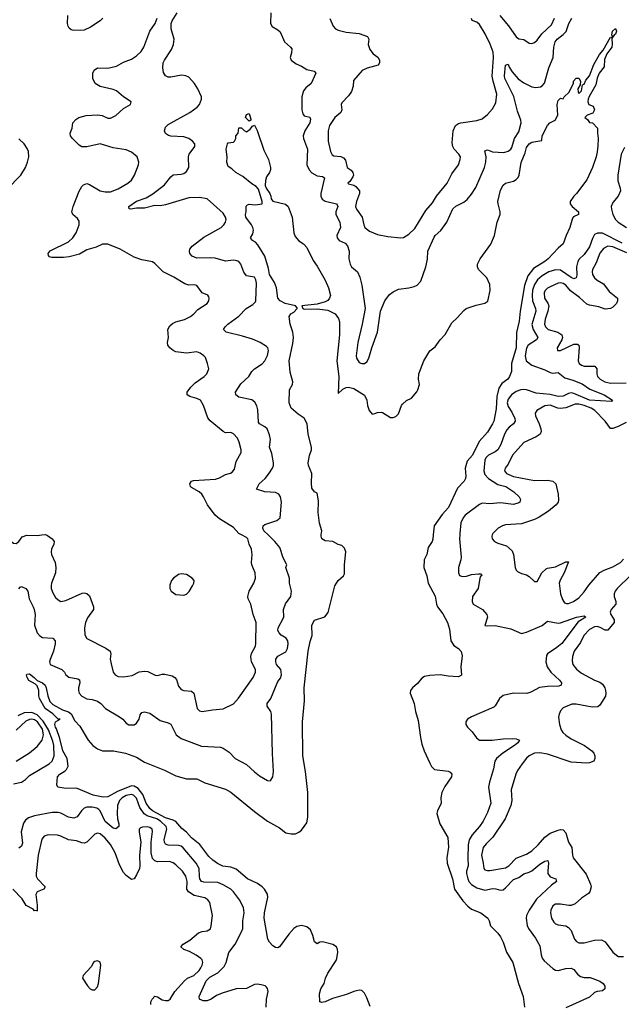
# Model space of a CAD drawing. Header units: inches. Extents: x 1552611 to 1694776, y 811966 to 917215.
# Tile 380 of 549: x 1674456 to 1679054, y 836411 to 843939. Entities that reach past the tile are written whole.
import ezdxf

# ---------------------------------------------------------------- set-up
doc = ezdxf.new("R2010")
doc.units = ezdxf.units.IN
doc.header["$MEASUREMENT"] = 0
doc.layers.add('B6873', color=7, linetype='Continuous')
doc.layers.add('B6874', color=7, linetype='Continuous')

msp = doc.modelspace()

# ---------------------------------------------------------------- linework, layer by layer
at = {"layer": 'B6873', "color": 5}
for points, elevation in [([(1674292.3, 840000), (1674331.7, 839991.7), (1674410, 839936.3), (1674430, 839934), (1674450, 839950.6), (1674475.9, 839984.1), (1674510, 839997.1), (1674590, 839995.4), (1674625.4, 840000)], 880), ([(1674450, 839588), (1674460.7, 839599.3), (1674470, 839605), (1674504.2, 839590), (1674517.4, 839570), (1674529.5, 839510), (1674560.2, 839450), (1674565.7, 839430), (1674574, 839390), (1674570.1, 839310), (1674590, 839251.8), (1674610, 839228), (1674630, 839216.5), (1674710, 839210.4), (1674726.7, 839190), (1674727.4, 839167.4), (1674715.2, 839110), (1674688.4, 839048.4), (1674685.2, 839030), (1674690.2, 839010.2), (1674778, 838970), (1674798, 838950), (1674808.2, 838930), (1674831.5, 838911.5), (1674899.3, 838899.3), (1674912.8, 838892.7), (1674916.5, 838870), (1674905.5, 838830), (1674905.5, 838810), (1674911.6, 838790), (1674930, 838766), (1674970, 838746.7), (1675010, 838740.9), (1675050, 838728.8), (1675076.4, 838710), (1675111.7, 838671.7), (1675218.4, 838610), (1675244.4, 838590), (1675270, 838559.3), (1675290, 838547), (1675330, 838548.8), (1675350, 838559.5), (1675368.3, 838590), (1675376.4, 838623.6), (1675390, 838643), (1675410, 838647.2), (1675450, 838636.9), (1675530, 838581.3), (1675590, 838563.6), (1675610, 838551.8), (1675652.4, 838472.4), (1675690, 838442.2), (1675845.3, 838385.3), (1675990, 838377.4), (1676010, 838370.3), (1676057.7, 838337.7), (1676103, 838290), (1676190, 838243.7), (1676250, 838187.4), (1676290, 838157.4), (1676350, 838123.1), (1676370, 838119.3), (1676375.5, 838124.5), (1676390.6, 838149.4), (1676395.2, 838190), (1676387.5, 838327.5), (1676381.7, 838630), (1676376.3, 838650), (1676346.3, 838690), (1676348, 838710), (1676376.4, 838750), (1676430, 838878.8), (1676450, 838904.7), (1676456.2, 838930), (1676452.6, 838970), (1676419.7, 839010), (1676412.4, 839030), (1676413.7, 839050), (1676430, 839072.4), (1676490, 839105.2), (1676503.7, 839130), (1676508.1, 839168.1), (1676505.6, 839190), (1676492.6, 839210), (1676453.9, 839233.9), (1676438.4, 839250), (1676429.8, 839270), (1676430.6, 839290), (1676470, 839359.5), (1676473.9, 839373.9), (1676472, 839430), (1676488.2, 839471.8), (1676528, 839530), (1676533, 839570), (1676518.7, 839630), (1676518, 839670), (1676489.6, 839750), (1676498, 839770), (1676496.4, 839776.4), (1676470, 839824), (1676443.1, 839903.1), (1676406.4, 839950), (1676354.4, 840000)], 860), ([(1677133.8, 836393.8), (1677110, 836460.9), (1677090, 836497.2), (1677070, 836516), (1677050, 836519.6), (1677010, 836509.7), (1676953.4, 836486.6), (1676845.9, 836454.1), (1676790, 836428.7), (1676765.8, 836425.8), (1676749, 836430), (1676747.6, 836490), (1676756.3, 836530), (1676782, 836570), (1676792.6, 836610), (1676811.1, 836650), (1676873.9, 836746.1), (1676879.3, 836760.7), (1676886.6, 836810), (1676886, 836830), (1676878.4, 836850), (1676850, 836867.8), (1676770.6, 836889.4), (1676750, 836886.6), (1676730, 836873.2), (1676710, 836889), (1676697.4, 836937.4), (1676679.1, 836979.1), (1676650, 837003), (1676610, 837013.3), (1676574.4, 837005.6), (1676550.3, 836989.8), (1676512.7, 836947.3), (1676440.7, 836850), (1676430, 836842.9), (1676410, 836844.5), (1676390, 836857), (1676364.7, 836884.8), (1676353.6, 836910), (1676325.1, 837070), (1676327.6, 837110), (1676352.7, 837230), (1676350, 837254), (1676327.1, 837290), (1676308.2, 837310), (1676274.5, 837334.5), (1676196.5, 837370), (1676110, 837443.2), (1676070, 837458.5), (1676007.8, 837467.8), (1675967.2, 837487.2), (1675932.4, 837512.4), (1675901.7, 837541.7), (1675831.9, 837631.9), (1675770, 837683.8), (1675730, 837728.1), (1675694.2, 837754.2), (1675648.7, 837808.7), (1675630, 837818.9), (1675570, 837836.6), (1675471.2, 837890), (1675450, 837908.2), (1675422.1, 837950), (1675396.3, 838016.3), (1675361.7, 838061.7), (1675330, 838079.5), (1675310, 838080.8), (1675202.4, 838037.7), (1675130, 837998), (1675093.9, 837993.9), (1675017.2, 838010), (1674890, 838063), (1674810, 838061.6), (1674748, 838070), (1674739, 838090), (1674746, 838150), (1674763.7, 838170), (1674804.9, 838195.1), (1674814.7, 838205.2), (1674827.5, 838232.5), (1674819.8, 838290), (1674785.5, 838350), (1674763.7, 838443.7), (1674738, 838518), (1674730, 838529.6), (1674726, 838550), (1674730, 838570.8), (1674766, 838590), (1674750, 838591.8), (1674710.5, 838630.5), (1674650, 838672.6), (1674608.7, 838748.7), (1674602.4, 838770), (1674602, 838810), (1674590, 838845.1), (1674578, 838858), (1674527.3, 838887.3), (1674512.6, 838910), (1674508.4, 838930), (1674510, 838936), (1674530, 838936.9), (1674567.4, 838910), (1674590, 838885.5), (1674630, 838868), (1674650, 838851.2), (1674659.5, 838830), (1674671, 838770), (1674686.6, 838726.6), (1674710, 838703.8), (1674783.6, 838663.6), (1674830, 838647.6), (1674850, 838631), (1674877.9, 838577.9), (1674916.6, 838536.6), (1674978.4, 838430), (1675014.9, 838390), (1675050, 838364.2), (1675090, 838349.2), (1675172, 838350), (1675264, 838330), (1675350, 838301.7), (1675410, 838263.2), (1675562.3, 838202.3), (1675650, 838157.4), (1675730, 838134.9), (1675810, 838135.5), (1675870, 838104.4), (1676030, 838056.9), (1676070, 838033.4), (1676250, 837884.2), (1676350, 837810.4), (1676440.5, 837760.5), (1676490, 837723.1), (1676530, 837713.4), (1676564.7, 837715.3), (1676590, 837726), (1676610, 837742), (1676650, 837799.3), (1676659.4, 837840.6), (1676658, 838030), (1676639.3, 838190), (1676619.7, 838310), (1676618.4, 838570), (1676632.5, 838730), (1676629.8, 838830), (1676659.9, 839110), (1676674.9, 839185.1), (1676690.6, 839230), (1676689, 839310), (1676710, 839348.7), (1676787.6, 839372.4), (1676814.2, 839405.8), (1676865.6, 839610), (1676890, 839650.5), (1676930, 839686), (1676937.6, 839702.4), (1676938.9, 839770), (1676949.6, 839870), (1676939.1, 839899.1), (1676917.5, 839917.5), (1676890, 839926.9), (1676850, 839949.8), (1676790, 839954.2), (1676764, 839970), (1676760.3, 839990), (1676761.3, 840000)], 840), ([(1674657.8, 840000), (1674670, 839995), (1674705.3, 839970), (1674720.3, 839950), (1674717.8, 839930), (1674699.1, 839890), (1674696.1, 839870), (1674699.6, 839850), (1674727.9, 839790), (1674733, 839750), (1674730, 839709.2), (1674698.6, 839630), (1674695.8, 839610), (1674697.8, 839590), (1674710, 839556.3), (1674730, 839521.3), (1674750, 839502.6), (1674771.5, 839491.5), (1674810, 839497.2), (1674934.6, 839554.6), (1674950, 839557.4), (1674970, 839552.2), (1674990, 839533), (1675021.2, 839450), (1675019.6, 839430), (1674974.6, 839365.4), (1674959, 839330), (1674951.7, 839290), (1674954.7, 839234.7), (1674970, 839207.2), (1675114.6, 839134.6), (1675148, 839110), (1675153.8, 839090), (1675148.6, 839050), (1675154.4, 839014.4), (1675170.2, 838950.2), (1675186.7, 838930), (1675210, 838917.3), (1675250, 838914), (1675314.5, 838925.5), (1675370, 838952.2), (1675410, 838958.9), (1675435.8, 838955.8), (1675491.4, 838928.6), (1675510, 838925.7), (1675544.7, 838935.2), (1675564.4, 838935.6), (1675622.2, 838922.2), (1675642.4, 838910), (1675654.7, 838894.7), (1675670, 838844), (1675690, 838818.4), (1675710, 838810.4), (1675770, 838804.9), (1675786.4, 838790), (1675813.2, 838673.2), (1675830, 838654.8), (1675850, 838648.4), (1675930, 838663.1), (1676010, 838670.6), (1676090, 838708.2), (1676127.7, 838752.3), (1676241, 838910), (1676258, 838950), (1676257.2, 838970), (1676228.2, 839030), (1676222.9, 839070), (1676228, 839092), (1676257.2, 839150), (1676261.5, 839170), (1676263.1, 839330), (1676240.4, 839390), (1676222.4, 839470), (1676201.6, 839510), (1676198.7, 839530), (1676209.7, 839570), (1676246.2, 839630), (1676258.2, 839670), (1676254.5, 839710), (1676231.1, 839770), (1676228.4, 839790), (1676233.1, 839850), (1676228.6, 839890), (1676209.8, 839930), (1676198.4, 839970), (1676190, 839979.8), (1676151.5, 840000)], 880), ([(1677617.2, 840000), (1677613.9, 839966.1), (1677608.9, 839950), (1677576.7, 839903.3), (1677568, 839850), (1677547.2, 839810), (1677545.6, 839750), (1677566.6, 839686.6), (1677577.3, 839630), (1677630.2, 839530.2), (1677640.2, 839470), (1677648.6, 839450), (1677690, 839396.9), (1677724.7, 839330), (1677739.9, 839279.9), (1677750.3, 839190), (1677774, 839154), (1677810.5, 839130), (1677828.8, 839108.8), (1677836.4, 839076.4), (1677828.6, 838990), (1677831.7, 838928.3), (1677810, 838914.3), (1677730, 838919.1), (1677669.7, 838929.7), (1677590, 838925.7), (1677550, 838917.4), (1677530, 838904.2), (1677495.6, 838864.4), (1677458, 838830), (1677443, 838810), (1677439.1, 838790), (1677470.6, 838710), (1677481.3, 838650), (1677501.3, 838581.3), (1677518, 838450), (1677530, 838401), (1677546.7, 838350), (1677590, 838254.8), (1677603.8, 838230), (1677626.9, 838206.9), (1677730, 838193.4), (1677745.1, 838185.1), (1677759.1, 838170), (1677754.9, 838150), (1677704, 838076), (1677681.1, 838030), (1677674.6, 837990), (1677676.5, 837950), (1677648.5, 837890), (1677644.2, 837870), (1677667.8, 837790), (1677726.8, 837686.8), (1677733.1, 837613.1), (1677720.1, 837530), (1677723.7, 837490), (1677762.8, 837370), (1677778.7, 837290), (1677841.5, 837201.5), (1677880.4, 837160.5), (1677910, 837137.7), (1677980.5, 837110), (1678034, 837070), (1678044.9, 837050), (1678054, 837010), (1678110, 836954.8), (1678130, 836926.8), (1678150, 836886.8), (1678177.2, 836810), (1678224.2, 836730), (1678269.3, 836570), (1678304.2, 836470), (1678312.9, 836390)], 840), ([(1677818.5, 840000), (1677817.7, 839970), (1677828.9, 839830), (1677827.6, 839810), (1677810.2, 839750), (1677809, 839710), (1677816.3, 839690), (1677841.4, 839681.4), (1677870, 839684.7), (1677910, 839698), (1677963.4, 839703.4), (1677982, 839702), (1677988.4, 839690), (1677978.2, 839681.8), (1677971.8, 839668.2), (1677958.7, 839590), (1677915.6, 839530), (1677913.1, 839490), (1677920.4, 839470), (1677994, 839430), (1678024.9, 839390), (1678032.4, 839370), (1678010, 839308.2), (1678030, 839304.2), (1678090, 839306), (1678210, 839280.8), (1678290, 839245.8), (1678330, 839255.4), (1678450, 839307.5), (1678490, 839341.3), (1678570, 839324.1), (1678590, 839326.8), (1678711, 839371), (1678770, 839380.4), (1678783, 839370), (1678723.8, 839336.2), (1678599.2, 839170), (1678561.3, 839138.7), (1678488.9, 839090), (1678483.2, 839076.8), (1678477.8, 839030), (1678488.4, 838990), (1678515.9, 838950), (1678581.5, 838890), (1678597.4, 838870), (1678594.9, 838850), (1678576.1, 838843.9), (1678490, 838841.1), (1678427.3, 838832.7), (1678363.1, 838796.9), (1678332.9, 838787.1), (1678230, 838789.8), (1678150, 838772), (1678122.6, 838750), (1678090, 838692.3), (1678078.4, 838681.6), (1677910, 838609.5), (1677878.8, 838590), (1677864.9, 838570), (1677864.9, 838550), (1677877.3, 838530), (1677915.1, 838495.1), (1677947, 838447), (1677970.4, 838430.4), (1678066, 838430), (1678150, 838440.7), (1678223.4, 838443.4), (1678250, 838440.3), (1678274.8, 838430), (1678262.4, 838410), (1678238, 838390), (1678148.2, 838331.8), (1678100.9, 838290), (1678087.2, 838270), (1678077.2, 838210), (1678045.2, 838110), (1678038.5, 838070), (1678056.2, 837950), (1678030, 837878), (1677998, 837810), (1677970.3, 837770), (1677913.1, 837706.9), (1677890.7, 837669.3), (1677882.3, 837630), (1677880.1, 837530), (1677883.7, 837470), (1677871.7, 837430), (1677871.6, 837410), (1677880.4, 837370), (1677889.7, 837349.7), (1677910, 837326.3), (1677950, 837301.7), (1678010, 837283.2), (1678070, 837295.7), (1678094.6, 837294.6), (1678130, 837283.5), (1678150, 837286.3), (1678170, 837301.3), (1678230, 837365.8), (1678270, 837380.6), (1678310, 837407.5), (1678350, 837420.6), (1678370, 837431.8), (1678430, 837481.6), (1678470, 837504.6), (1678491.6, 837511.5), (1678498.5, 837490), (1678491.1, 837431.1), (1678492.8, 837410), (1678510, 837386.5), (1678553.4, 837370), (1678558.4, 837350), (1678519.4, 837320.6), (1678404.6, 837215.4), (1678349.6, 837130.4), (1678330.3, 837090.3), (1678326, 837070), (1678334.6, 837014.6), (1678343.6, 836990), (1678396.9, 836916.9), (1678430, 836859.1), (1678441.3, 836790), (1678450, 836763.8), (1678464.3, 836744.3), (1678530, 836683.7), (1678550, 836671.8), (1678570, 836670.3), (1678630, 836685.2), (1678670, 836688.4), (1678690, 836677.1), (1678720.2, 836640.2), (1678742.7, 836622.7), (1678770, 836614.7), (1678814.7, 836614.7), (1678890, 836587.3), (1678916, 836570), (1678926.8, 836550), (1678926.8, 836530), (1678910, 836513.2), (1678870, 836508.4), (1678850, 836501.1), (1678810, 836466.8), (1678630, 836384.4)], 860), ([(1678067.7, 840000), (1678063.1, 839990), (1678066.4, 839970), (1678084.9, 839950), (1678110, 839937.6), (1678177, 839917), (1678218.8, 839878.8), (1678230.5, 839850), (1678242, 839750), (1678250.7, 839730), (1678260.3, 839720.3), (1678290, 839705.5), (1678330, 839695.5), (1678350, 839683), (1678390, 839644), (1678410, 839644), (1678447.4, 839710), (1678479.5, 839740.5), (1678490, 839746.3), (1678550, 839756.9), (1678630, 839794.8), (1678650, 839794), (1678618, 839710), (1678585.8, 839654.2), (1678579, 839630), (1678590.1, 839550), (1678604.7, 839504.7), (1678620.7, 839480.7), (1678635.3, 839475.2), (1678650, 839475.8), (1678687.3, 839490), (1678730, 839519.7), (1678770, 839564), (1678804.3, 839615.7), (1678890, 839711.2), (1678921.6, 839730), (1678990, 839755.5), (1679046.3, 839790), (1679070, 839814.9)], 880), ([(1679124.4, 839690), (1679022.8, 839590), (1679006, 839570), (1678998.6, 839550), (1678999.2, 839530), (1679011.8, 839490), (1679012.1, 839470), (1678975.6, 839430), (1678968.6, 839410), (1678973.1, 839390), (1678999.8, 839350), (1678998.5, 839330), (1678950, 839271.6), (1678930, 839272), (1678892.5, 839292.5), (1678870, 839299.1), (1678850, 839298), (1678810, 839275.8), (1678768.3, 839230), (1678742.9, 839177.1), (1678694.3, 839110), (1678679.5, 839070), (1678677.3, 839037.3), (1678683.8, 839010), (1678712.2, 838972.2), (1678750, 838943.5), (1678850, 838889.3), (1678890, 838873.2), (1678910, 838857.4), (1678927.2, 838830), (1678933, 838810), (1678936.5, 838790), (1678932.2, 838767.8), (1678890, 838698.7), (1678873.5, 838686.5), (1678830, 838683), (1678710, 838706.1), (1678675.1, 838704.9), (1678610, 838677.4), (1678590, 838655.6), (1678578.3, 838630), (1678574.4, 838605.6), (1678581.3, 838550), (1678594.4, 838510), (1678607.1, 838490), (1678628.6, 838468.6), (1678670, 838439.7), (1678773, 838390), (1678827.3, 838350), (1678842.8, 838330), (1678850.7, 838310), (1678850.8, 838290), (1678844.7, 838270), (1678810, 838257), (1678790, 838255.6), (1678670, 838262.9), (1678490, 838322.5), (1678430, 838333.4), (1678389.1, 838330.9), (1678349.2, 838310.8), (1678328.3, 838291.7), (1678295.5, 838250), (1678261.7, 838198.3), (1678248.7, 838170), (1678210.8, 838050), (1678217.5, 837970), (1678210.1, 837930), (1678166.4, 837830), (1678071.9, 837688.1), (1678021, 837639), (1677997.8, 837610), (1677984.2, 837550), (1677998.7, 837490), (1678002.3, 837450), (1678010, 837440.2), (1678030, 837433.4), (1678050, 837434.1), (1678170, 837453.6), (1678193.6, 837470), (1678250, 837529.3), (1678330, 837559), (1678370, 837585.5), (1678418.3, 837630), (1678470, 837688.3), (1678510, 837719.4), (1678570, 837743.2), (1678590, 837747.3), (1678610, 837744.9), (1678630, 837723.1), (1678650, 837650.3), (1678675.2, 837610), (1678680.2, 837550), (1678686.5, 837530), (1678786.3, 837406.3), (1678818.9, 837330), (1678823.2, 837310), (1678812.8, 837270), (1678802.8, 837257.2), (1678750, 837222), (1678700.7, 837179.3), (1678670, 837166.9), (1678654, 837166), (1678590, 837177.7), (1678550, 837176.9), (1678530, 837164.5), (1678515.3, 837130), (1678512.6, 837110), (1678520.7, 837070), (1678537.7, 837037.7), (1678550, 837026.3), (1678570, 837017.7), (1678630.3, 837010.3), (1678650, 836999.1), (1678670, 836974.8), (1678695.3, 836910), (1678710.5, 836890), (1678730, 836881.3), (1678770, 836879.7), (1678850, 836900.2), (1678903, 836903), (1678930, 836888.2), (1678990, 836808.5), (1679030, 836776.5), (1679070, 836776.9)], 880), ([(1674410, 838097.7), (1674470.8, 838110), (1674499.8, 838130), (1674530, 838159.8), (1674682, 838250), (1674703.5, 838270), (1674719.9, 838310), (1674716.1, 838390), (1674710, 838423.1), (1674677.6, 838510), (1674635.7, 838575.7), (1674590, 838624.4), (1674550, 838641.9), (1674490, 838638.7), (1674442.9, 838617.1)], 860), ([(1674430, 838270.3), (1674530, 838334.2), (1674590, 838382.6), (1674627.2, 838430), (1674637.1, 838470), (1674630, 838513.9), (1674593.1, 838570), (1674570, 838586.1), (1674550, 838591.3), (1674530.6, 838589.4), (1674503.7, 838576.3), (1674430, 838506.2)], 880), ([(1676340.5, 836390), (1676342, 836450), (1676354, 836510), (1676351.2, 836531.2), (1676342.7, 836542.7), (1676331, 836551), (1676300.3, 836560.3), (1676270, 836564.4), (1676250, 836561.8), (1676190, 836532.1), (1676110, 836528.4), (1676003.1, 836496.9), (1675961.1, 836478.9), (1675919.3, 836450), (1675890, 836437.9), (1675857.7, 836437.7), (1675829.7, 836449.7), (1675827, 836470), (1675881.5, 836590), (1675910, 836617.8), (1675970, 836651), (1676018.9, 836701.1), (1676034.2, 836730), (1676054.1, 836805.9), (1676101.6, 836870), (1676153.8, 836970), (1676161.8, 836990), (1676160.2, 837050), (1676172.1, 837110), (1676166.2, 837150), (1676136.4, 837210), (1676091.3, 837271.3), (1676069.6, 837290), (1676010, 837325.5), (1675970, 837342.9), (1675864.2, 837344.2), (1675844.5, 837350), (1675833.7, 837370), (1675830, 837389.2), (1675828.7, 837450), (1675805.3, 837490), (1675706.1, 837606.1), (1675690, 837619.2), (1675670, 837625.2), (1675590, 837626.5), (1675570, 837636.4), (1675562.8, 837650), (1675560.6, 837670), (1675580.1, 837750), (1675574.6, 837770), (1675532.3, 837810), (1675503.7, 837830), (1675430.9, 837850.9), (1675406.8, 837866.8), (1675375.4, 837915.4), (1675350, 837987.6), (1675326.2, 838010), (1675310, 838014.8), (1675270, 838006.4), (1675238.1, 837990), (1675218, 837970), (1675204.6, 837930), (1675200.8, 837870), (1675204.1, 837830), (1675213.7, 837790), (1675212.9, 837770), (1675190, 837753.6), (1675170, 837758.7), (1675109.3, 837809.3), (1675070.4, 837890), (1675060, 837900), (1675046.6, 837910), (1675010, 837918.1), (1674970, 837917.6), (1674949.1, 837910), (1674927.9, 837890), (1674896.3, 837843.7), (1674870, 837833.3), (1674830, 837842.7), (1674771.5, 837871.5), (1674750, 837877.1), (1674703.5, 837876.5), (1674570, 837852.5), (1674524.3, 837835.7), (1674501.8, 837818.2), (1674484.7, 837795.3), (1674467.1, 837730), (1674476.7, 837643.3), (1674470, 837621.2), (1674450, 837603.7)], 860), ([(1675458.4, 836410), (1675459.6, 836430), (1675467.8, 836450), (1675490, 836472.4), (1675510, 836468.5), (1675545.7, 836445.7), (1675570, 836439), (1675590, 836441), (1675605.4, 836450), (1675640.7, 836510), (1675715.3, 836590), (1675739, 836610), (1675787.7, 836632.3), (1675827.2, 836670), (1675841.5, 836690), (1675851.7, 836710), (1675855.3, 836730), (1675849.7, 836750), (1675840.2, 836760.2), (1675806, 836786), (1675754.7, 836814.7), (1675710.6, 836830.6), (1675688.4, 836850), (1675706, 836870), (1675757.6, 836902.4), (1675822.1, 836957.9), (1675850, 836967.3), (1675888.4, 836971.6), (1675913.2, 836986.8), (1675919.7, 837010), (1675928.4, 837090), (1675909.7, 837190), (1675894.7, 837210), (1675870, 837224.1), (1675790, 837241.6), (1675747, 837270), (1675734.7, 837290), (1675737.3, 837350), (1675726.3, 837390), (1675700.8, 837430), (1675650, 837477.4), (1675630, 837491.6), (1675602.2, 837502.2), (1675510, 837501.1), (1675488.6, 837508.6), (1675470, 837526.6), (1675460.2, 837570), (1675460.9, 837650), (1675471.2, 837731.2), (1675468.4, 837750), (1675450, 837763.8), (1675430, 837768), (1675393.5, 837766.5), (1675379.2, 837760.8), (1675370.3, 837750), (1675369.4, 837730), (1675380.9, 837650), (1675371, 837550), (1675374.6, 837470), (1675370.6, 837449.4), (1675350, 837400.5), (1675330, 837369.5), (1675310, 837365.1), (1675270, 837395.3), (1675250, 837418), (1675218.5, 837478.5), (1675185.6, 837570), (1675150, 837632.8), (1675110, 837682.2), (1675070, 837714), (1675050, 837719.2), (1675030, 837712.6), (1674970, 837650.9), (1674950, 837643.7), (1674930, 837644.8), (1674890, 837661.1), (1674830, 837669), (1674770, 837697.7), (1674745, 837704.9), (1674673.5, 837706.5), (1674642.5, 837697.5), (1674625.3, 837674.7), (1674598.1, 837550), (1674582.1, 837410), (1674583.2, 837390), (1674591.7, 837370), (1674650.3, 837310), (1674639.5, 837290), (1674589.2, 837270), (1674578.7, 837250), (1674590.1, 837170), (1674590, 837124), (1674587.6, 837127.6), (1674570, 837126.8), (1674558.1, 837138.1), (1674506, 837166), (1674476.2, 837216.2), (1674402.8, 837290)], 880)]:
    msp.add_lwpolyline(points, dxfattribs=dict(at, elevation=elevation))
at = {"layer": 'B6873', "color": 5, "elevation": 920}
for points in [[(1675690, 839702), (1675670, 839698), (1675630.8, 839670), (1675617.3, 839650), (1675603.4, 839616.6), (1675604, 839590), (1675614.8, 839570), (1675650, 839544), (1675710, 839539.1), (1675730, 839545.5), (1675752.2, 839567.8), (1675777, 839610), (1675786.6, 839630), (1675789.2, 839650), (1675774, 839670), (1675730, 839696.2)], [(1675050, 836744), (1675030, 836739), (1675021, 836730), (1675003.5, 836696.5), (1674941, 836630), (1674936, 836610), (1674973.2, 836553.2), (1674996, 836530), (1675010, 836520.7), (1675030, 836522), (1675050, 836544.9), (1675059.7, 836570), (1675076, 836710), (1675072, 836732)]]:
    msp.add_lwpolyline(points, close=True, dxfattribs=at)
at = {"layer": 'B6874', "color": 5}
for points, elevation in [([(1676151.5, 840000), (1676130, 840011.3), (1676090, 840057), (1675982.5, 840122.5), (1675949.5, 840150), (1675892, 840230), (1675862, 840290), (1675847.2, 840310), (1675826.9, 840330), (1675770, 840361.4), (1675761.8, 840370), (1675756.4, 840390), (1675769.7, 840410), (1675783.3, 840416.7), (1675953.6, 840426.4), (1675983.8, 840436.2), (1676030, 840462.4), (1676068.2, 840471.8), (1676080.5, 840479.5), (1676096.9, 840503.1), (1676110, 840562), (1676148.3, 840630), (1676148.3, 840650), (1676133.3, 840710), (1676120.2, 840739.8), (1676090, 840771.8), (1676070, 840783.6), (1676030, 840780.5), (1676010, 840789.6), (1675911.7, 840871.7), (1675894.9, 840894.9), (1675861.7, 840990), (1675837.4, 841030), (1675810, 841043.8), (1675756.9, 841056.9), (1675737.2, 841070), (1675737, 841090), (1675762.9, 841130), (1675797.4, 841162.6), (1675866, 841210), (1675886.6, 841230), (1675900.9, 841270), (1675892.3, 841310), (1675874.9, 841354.9), (1675863.7, 841370), (1675835.1, 841390), (1675810, 841398.2), (1675730, 841389.1), (1675650, 841399.4), (1675628.2, 841410), (1675603.5, 841430), (1675588.4, 841450), (1675585.4, 841470), (1675593.3, 841510), (1675588.5, 841570), (1675602.4, 841597.6), (1675623.9, 841616.1), (1675650, 841629.2), (1675714.6, 841645.4), (1675762, 841670), (1675787, 841690), (1675816.3, 841723.7), (1675889.6, 841770), (1675902.6, 841790), (1675905.1, 841810), (1675900.7, 841820.7), (1675892.9, 841832.9), (1675850, 841850.9), (1675810, 841906.9), (1675790, 841912.3), (1675750, 841908.7), (1675718.2, 841918.1), (1675634.5, 841970), (1675552.1, 842012.1), (1675490, 842074.3), (1675470, 842087.4), (1675390, 842103.7), (1675330, 842122.8), (1675223.8, 842183.8), (1675130, 842221.6), (1675090, 842223.7), (1675040.3, 842199.7), (1674970, 842179.4), (1674913.5, 842146.5), (1674835.2, 842124.8), (1674790, 842120.2), (1674700.9, 842120.9), (1674684.6, 842124.6), (1674676.1, 842136.1), (1674675.1, 842150), (1674688.8, 842171.2), (1674830, 842240.7), (1674861.8, 842270), (1674889, 842310), (1674909.8, 842370), (1674910, 842397.2), (1674899, 842419), (1674861.6, 842450), (1674855.8, 842470), (1674865.6, 842510), (1674910, 842627.7), (1674930, 842663.8), (1674943, 842677), (1674970, 842685.3), (1674990, 842678), (1675070.7, 842630), (1675110, 842622.3), (1675150, 842623.5), (1675210, 842644.7), (1675283.6, 842690), (1675310, 842712.7), (1675334.7, 842750), (1675364.2, 842830), (1675367.6, 842850), (1675353.6, 842890), (1675310, 842925.1), (1675270, 842942.7), (1675170, 842959.9), (1675070, 842988.9), (1674970, 842966.2), (1674930, 842966.6), (1674910, 842979.1), (1674859.8, 843030), (1674844.8, 843050), (1674842.3, 843070), (1674856.4, 843110), (1674863.5, 843150), (1674884.3, 843175.7), (1674908.4, 843191.6), (1674965.1, 843205.1), (1675050, 843212.6), (1675085.8, 843205.8), (1675130, 843186.4), (1675150, 843186.4), (1675190, 843206.7), (1675250, 843260.5), (1675302, 843290), (1675309, 843310), (1675250, 843349.6), (1675195.1, 843395.1), (1675170, 843405.1), (1675070, 843427.1), (1675034, 843450), (1675015.6, 843490), (1675015.1, 843530), (1675026.5, 843553.5), (1675049.7, 843570.2), (1675129.1, 843569.1), (1675197.2, 843582.8), (1675250, 843613.4), (1675310, 843635.8), (1675350, 843661.8), (1675385.5, 843694.5), (1675405.3, 843730), (1675449.8, 843850), (1675490.7, 843909.3), (1675507.4, 843950)], 880), ([(1675090.5, 843949.5), (1675070, 843930.6), (1674998, 843882), (1674950, 843859.5), (1674870, 843856.9), (1674850, 843861.6), (1674834, 843874), (1674826, 843890), (1674820.5, 843910), (1674822.9, 843970)], 880), ([(1676354.4, 840000), (1676323.1, 840030), (1676315.1, 840050), (1676318, 840070), (1676330, 840080.3), (1676422, 840110), (1676445.6, 840130), (1676456.8, 840250), (1676449.7, 840290), (1676435.6, 840310), (1676410, 840322.7), (1676328.8, 840328.8), (1676265.2, 840350), (1676286.9, 840390), (1676331.2, 840430), (1676366.3, 840473.7), (1676388.3, 840510), (1676394.7, 840530), (1676396.1, 840550), (1676382.5, 840622.5), (1676364.4, 840670), (1676372.1, 840730), (1676366, 840766), (1676346.9, 840810), (1676330, 840825.7), (1676290, 840848.2), (1676282.4, 840862.4), (1676276, 840956), (1676267.7, 840987.7), (1676253.6, 841013.6), (1676230, 841032.4), (1676132.1, 841052.1), (1676107.3, 841070), (1676104.7, 841090), (1676145.6, 841154.4), (1676208.5, 841210), (1676231.2, 841250), (1676250, 841268.8), (1676310, 841308.7), (1676329.7, 841330), (1676350, 841370.7), (1676357.7, 841410), (1676351.5, 841430), (1676341.3, 841441.3), (1676295.1, 841470), (1676235.3, 841495.3), (1676159.7, 841519.7), (1676033.2, 841550), (1676013.3, 841570), (1676026, 841590), (1676047.6, 841610), (1676130, 841671.7), (1676186.9, 841730), (1676238.8, 841761.2), (1676257.9, 841782.1), (1676262, 841790), (1676265.6, 841925.6), (1676262, 841950), (1676250, 841971.5), (1676190, 841979.5), (1676170, 842009.2), (1676146.9, 842070), (1676130, 842089.7), (1676115.7, 842095.7), (1676090, 842099.3), (1676030, 842092.1), (1675950, 842114.8), (1675917.8, 842117.8), (1675810, 842114.8), (1675773, 842130), (1675756.1, 842150), (1675752.8, 842170), (1675756.2, 842183.8), (1675773.2, 842206.8), (1675863.8, 842276.2), (1675995.4, 842350), (1676016.9, 842370), (1676029.7, 842390), (1676034.3, 842410), (1676029.6, 842430), (1676010, 842459.6), (1675889.6, 842569.7), (1675830, 842580.6), (1675750, 842575.7), (1675570, 842524), (1675530, 842516.3), (1675490, 842518.3), (1675410, 842498), (1675350, 842498.3), (1675306, 842490), (1675294, 842494), (1675289.5, 842509.5), (1675349.1, 842550.9), (1675422, 842578), (1675473.3, 842606.7), (1675563.3, 842676.7), (1675610, 842736.4), (1675627.9, 842752), (1675690, 842756.9), (1675710, 842763.5), (1675730, 842776.9), (1675749.7, 842810), (1675747.1, 842890), (1675751.1, 842910), (1675795.1, 842970), (1675795.6, 842990), (1675776.9, 843010), (1675747.6, 843030), (1675710, 843044.1), (1675611, 843049), (1675594, 843054), (1675569.9, 843069.9), (1675561.8, 843090), (1675570, 843118), (1675590, 843138.6), (1675756.9, 843230), (1675811.6, 843270), (1675829.6, 843290), (1675846.6, 843330), (1675846, 843350), (1675816.9, 843410), (1675792.4, 843450), (1675750, 843499.2), (1675726, 843510), (1675693.9, 843513.9), (1675610, 843499.2), (1675590, 843500.6), (1675569.8, 843510), (1675555.4, 843535.4), (1675549.8, 843570), (1675553.5, 843610), (1675561.8, 843630), (1675616.1, 843710), (1675632.8, 843750), (1675636.2, 843790), (1675614.3, 843870), (1675614.6, 843910), (1675622.1, 843930), (1675660.9, 843990)], 860), ([(1676375.6, 843990), (1676373.7, 843910), (1676385.8, 843885.8), (1676430, 843861.3), (1676446.7, 843846.7), (1676481.1, 843770), (1676525.5, 843730), (1676535.1, 843715.1), (1676534.3, 843685.7), (1676524, 843650), (1676530.8, 843630), (1676570, 843602), (1676610, 843584.4), (1676650, 843558.7), (1676706.2, 843546.2), (1676720.5, 843530), (1676684.9, 843450), (1676643.1, 843416.9), (1676624.5, 843395.5), (1676612.6, 843350), (1676612.3, 843250), (1676619, 843219), (1676630, 843202.6), (1676673.1, 843193.1), (1676679, 843179), (1676672.6, 843150), (1676636, 843090), (1676622.2, 843050), (1676623.9, 843030), (1676656.9, 842950), (1676651.1, 842830), (1676668.2, 842790), (1676690, 842768.2), (1676730, 842744.4), (1676770, 842738.7), (1676784.9, 842730), (1676756.3, 842610), (1676758, 842590), (1676767.5, 842567.5), (1676790.8, 842550.8), (1676856.7, 842536.7), (1676877.1, 842530), (1676883.2, 842523.2), (1676887.1, 842510), (1676873.2, 842470), (1676871.4, 842450), (1676902.4, 842390), (1676907.8, 842350), (1676879.7, 842290), (1676882.8, 842270), (1676898.7, 842250), (1676943.7, 842230), (1676960.8, 842210), (1676974.2, 842170), (1676971.6, 842110), (1676980.9, 842070), (1676992, 842050), (1677038.3, 842010), (1677054.4, 841970), (1677070.2, 841910), (1677095.6, 841730), (1677074.2, 841610), (1677040.8, 841470), (1677028.7, 841370), (1677031, 841350), (1677050, 841318.8), (1677070, 841309.4), (1677090, 841310.2), (1677110, 841323.1), (1677125.1, 841350), (1677147, 841430), (1677191.3, 841548.7), (1677214.7, 841710), (1677246.6, 841790), (1677282.7, 841837.3), (1677310, 841857.3), (1677350, 841877.3), (1677430, 841888), (1677470, 841899.3), (1677492.7, 841910), (1677521.1, 841938.9), (1677559.7, 842050), (1677571.9, 842108.1), (1677575, 842170), (1677623.1, 842276.9), (1677631.1, 842290), (1677673.3, 842326.7), (1677719.2, 842390), (1677767.3, 842492.7), (1677790, 842512), (1677850, 842544.4), (1677876.3, 842563.7), (1677910, 842604.2), (1677943.3, 842656.7), (1678007.4, 842810), (1678019.4, 842850), (1678019.8, 842890), (1678010, 842936), (1678030, 842942.6), (1678070, 842927.3), (1678156.2, 842923.8), (1678190, 842933.4), (1678210, 842948.5), (1678217.5, 842962.5), (1678237.7, 843030), (1678270, 843082), (1678288.4, 843150), (1678287, 843170), (1678260.3, 843240.3), (1678232.7, 843352.7), (1678163.9, 843490), (1678161.6, 843510), (1678170, 843592), (1678190, 843598.8), (1678197, 843577), (1678220.2, 843540.2), (1678266.5, 843486.5), (1678310, 843456.4), (1678370, 843424.2), (1678400.7, 843419.3), (1678435.8, 843424.2), (1678450, 843432), (1678466.3, 843453.7), (1678499.9, 843570), (1678532.7, 843650), (1678538.1, 843730), (1678547.7, 843770), (1678564.8, 843790), (1678610, 843824.7), (1678631.1, 843848.9), (1678651.6, 843910), (1678675.9, 843950)], 860), ([(1676827.2, 843947.2), (1676850.8, 843890), (1676869.7, 843869.7), (1676890, 843858), (1676950, 843843.7), (1677050, 843833.1), (1677114, 843810), (1677124.4, 843790), (1677120.3, 843750), (1677133.1, 843710), (1677158.4, 843678.4), (1677191.9, 843651.9), (1677204.7, 843630), (1677206.9, 843610), (1677194.9, 843590), (1677111.6, 843568.4), (1677074.4, 843550), (1677007.2, 843472.8), (1677004.2, 843430), (1676992.4, 843390), (1676970, 843355.4), (1676917.8, 843302.2), (1676913.8, 843290), (1676917, 843250), (1676910.8, 843230), (1676864.2, 843190), (1676825, 843130), (1676812.6, 843090), (1676812.8, 843010), (1676831.7, 842931.7), (1676845.1, 842905.1), (1676856.9, 842896.9), (1676910, 842892.2), (1676930, 842882.7), (1676944.8, 842864.8), (1676959.4, 842810), (1676988.5, 842788.5), (1677002.9, 842770), (1677007.4, 842750), (1677002.9, 842737.1), (1676978.8, 842701.2), (1676964.9, 842690), (1676970, 842684.4), (1677010, 842673.5), (1677024.3, 842664.3), (1677051.8, 842630), (1677053.4, 842610), (1677028.9, 842550), (1677023.7, 842510), (1677031.1, 842490), (1677073, 842430), (1677085.8, 842370), (1677094.6, 842350), (1677130, 842322.3), (1677190, 842296.4), (1677270, 842281.3), (1677370, 842270.5), (1677390, 842274.4), (1677430, 842299.6), (1677476.9, 842343.1), (1677560.7, 842479.3), (1677610, 842539.6), (1677641.6, 842590), (1677724.1, 842690), (1677759.6, 842760.4), (1677808.3, 842830), (1677823.5, 842870), (1677824.7, 842890), (1677813, 842910), (1677776.1, 842950), (1677766.5, 842970), (1677762, 842998), (1677768.2, 843090), (1677786.2, 843130), (1677810, 843146), (1677828.6, 843151.4), (1677950, 843167.6), (1677990, 843182), (1678030, 843214.9), (1678070, 843257.1), (1678095.7, 843304.3), (1678103.5, 843370), (1678073.6, 843470), (1678067.9, 843507.9), (1678078.2, 843650), (1678074, 843690), (1678052.4, 843752.4), (1678014, 843830), (1677970, 843901.8), (1677950, 843919.4), (1677913.5, 843933.5), (1677908.9, 843948.9)], 880), ([(1678126, 843970), (1678192.5, 843892.5), (1678250, 843808.9), (1678270, 843791.8), (1678310, 843787), (1678350, 843760.4), (1678370, 843756.4), (1678390, 843764.9), (1678410, 843783.1), (1678447, 843830), (1678521.3, 843898.7), (1678544, 843950)], 880), ([(1676761.3, 840000), (1676764.2, 840030), (1676746.2, 840090), (1676736.8, 840170), (1676738.9, 840258.9), (1676735.6, 840290), (1676730, 840318), (1676710, 840328.7), (1676690, 840358), (1676685.9, 840394.1), (1676687.8, 840470), (1676664.4, 840530), (1676661.7, 840550), (1676670, 840606), (1676685.1, 840650), (1676685.8, 840670), (1676659.8, 840770), (1676653.5, 840850), (1676630, 840891.5), (1676583.1, 840923.1), (1676530, 840969.3), (1676516.2, 841010), (1676518, 841110), (1676541.2, 841150), (1676543.7, 841170), (1676524.4, 841244.4), (1676514.7, 841330), (1676543.9, 841463.9), (1676549.8, 841510), (1676543.9, 841550), (1676522.6, 841610), (1676515.6, 841670), (1676527.3, 841690), (1676550, 841702.6), (1676577.2, 841730), (1676576, 841736), (1676564, 841750), (1676484.2, 841770), (1676445.6, 841790), (1676430, 841809.5), (1676418, 841890), (1676402.2, 841930), (1676366.4, 841990), (1676357.5, 842037.5), (1676330.5, 842130.5), (1676276.4, 842216.4), (1676257.7, 842237.7), (1676235.1, 842250), (1676220.9, 842270), (1676238.5, 842301.5), (1676241.7, 842330), (1676238.5, 842350), (1676228.5, 842370), (1676184.2, 842430), (1676180.7, 842450), (1676187.6, 842470), (1676188, 842512), (1676196, 842524), (1676210, 842527.7), (1676256.9, 842523.1), (1676308, 842530), (1676309.3, 842550), (1676282, 842642), (1676264.6, 842664.6), (1676230, 842684.7), (1676160.8, 842740.8), (1676108, 842770), (1676078, 842798), (1676050, 842815.3), (1676039.3, 842850), (1676041.2, 842890), (1676034, 842950), (1676044, 842990), (1676050, 842998), (1676090, 843002), (1676098, 843010), (1676108, 843030), (1676108.4, 843051.6), (1676126, 843070), (1676130, 843112), (1676150, 843112), (1676171.3, 843091.3), (1676190, 843082), (1676218.6, 843101.4), (1676236.4, 843123.6), (1676250, 843132), (1676270, 843092), (1676322, 842942), (1676357.1, 842870), (1676372.7, 842810), (1676372.7, 842790), (1676366, 842770), (1676343.5, 842736.5), (1676333.8, 842710), (1676331.9, 842671.9), (1676339.6, 842650), (1676367.2, 842610), (1676375.8, 842590), (1676377.1, 842570), (1676390, 842550.7), (1676488, 842528), (1676506.8, 842510), (1676538.8, 842430), (1676550.6, 842310), (1676560.9, 842280.9), (1676590, 842246.8), (1676625.2, 842225.2), (1676650, 842196), (1676698.3, 842098.3), (1676730, 842053.4), (1676790, 841947.7), (1676815.3, 841890), (1676830.3, 841830), (1676824.9, 841810), (1676810, 841791.8), (1676790, 841781.7), (1676730, 841765.1), (1676611.3, 841750), (1676618.8, 841730), (1676630, 841726), (1676730, 841729.1), (1676810, 841716.9), (1676867.3, 841690), (1676893.4, 841653.4), (1676899.5, 841630), (1676899, 841530), (1676879.3, 841330), (1676894, 841210), (1676890, 841082), (1676926.1, 841113.9), (1676950, 841126.3), (1676970, 841130.2), (1677010, 841119.6), (1677090, 841067.3), (1677108.2, 841030), (1677113, 840990), (1677126, 840950), (1677150, 840924), (1677170, 840926.8), (1677190, 840936), (1677218, 840938), (1677230, 840936), (1677290, 840898), (1677310, 840898), (1677330, 840904.7), (1677350, 840924.7), (1677373.2, 840990), (1677381.2, 840998.8), (1677412.9, 841027.1), (1677450, 841046), (1677490, 841094), (1677499.6, 841110), (1677511.8, 841150), (1677503.7, 841190), (1677507, 841230), (1677543.7, 841330), (1677590, 841407.3), (1677630, 841437.1), (1677668.6, 841491.4), (1677708.1, 841531.9), (1677758, 841622), (1677800.1, 841659.9), (1677850, 841716), (1677868.7, 841730), (1677944.4, 841755.6), (1678009.6, 841770.4), (1678032.9, 841787.1), (1678052.8, 841867.2), (1678050, 841914), (1678025.7, 841965.7), (1677962, 842030), (1677955.3, 842050), (1677955.3, 842070), (1677975.3, 842110), (1678057.5, 842222.5), (1678083.7, 842290), (1678106.3, 842390), (1678128.3, 842450), (1678128.3, 842470), (1678111.5, 842530), (1678111.3, 842550), (1678130, 842636.3), (1678150, 842672.7), (1678170, 842687.7), (1678230, 842704.9), (1678250, 842716.3), (1678266.5, 842733.5), (1678273.3, 842750), (1678287.6, 842847.6), (1678319.5, 842920.5), (1678330, 842960.7), (1678350, 842990.6), (1678370, 843002), (1678446, 843014), (1678448, 843050), (1678488.7, 843130), (1678508, 843150), (1678548, 843170), (1678568.7, 843210), (1678564.5, 843290), (1678570, 843322), (1678590, 843338), (1678610, 843334), (1678618, 843350), (1678654.6, 843385.4), (1678687.3, 843452.7), (1678688, 843470), (1678710, 843492), (1678730, 843492), (1678742, 843470), (1678739.6, 843440.4), (1678722, 843410), (1678723.6, 843383.6), (1678730, 843374), (1678750, 843394), (1678758, 843442), (1678770, 843446), (1678783.3, 843476.7), (1678810, 843510.8), (1678844.4, 843595.6), (1678886.6, 843673.4), (1678915.1, 843704.9), (1678970, 843804.7), (1678978, 843802), (1678986, 843810), (1678982, 843822), (1678987.3, 843850), (1679010, 843871), (1679017.3, 843850), (1679010, 843829), (1678998.8, 843821.2), (1678982, 843798), (1678984.9, 843750), (1678980.4, 843730), (1678942.9, 843677.1), (1678925.8, 843634.1), (1678922, 843578), (1678883.7, 843530), (1678869, 843491), (1678858, 843442), (1678808.1, 843351.9), (1678800.7, 843330), (1678798.8, 843310), (1678806, 843290), (1678838.4, 843278.4), (1678847.7, 843250), (1678836.1, 843223.9), (1678792, 843210), (1678774, 843190), (1678796, 843176), (1678810, 843154), (1678834, 843150), (1678871.3, 843110), (1678871, 843070), (1678877.3, 843030), (1678874.9, 842974.9), (1678870, 842928), (1678860.4, 842890), (1678833.7, 842810), (1678790, 842714), (1678710.5, 842609.5), (1678690.5, 842589.5), (1678664, 842550), (1678662.8, 842530), (1678678.8, 842510), (1678726.8, 842470), (1678726, 842450), (1678688.1, 842431.9), (1678679.8, 842420.2), (1678660.7, 842350), (1678633, 842290), (1678610, 842224), (1678570, 842193.2), (1678494.9, 842110), (1678470.4, 842090), (1678382.9, 842037.1), (1678338.3, 841981.7), (1678312.9, 841907.1), (1678280.7, 841710), (1678274.2, 841634.2), (1678253.8, 841546.1), (1678249.4, 841430), (1678215.5, 841310), (1678215.5, 841250), (1678200.5, 841210), (1678187.7, 841190), (1678141.7, 841158.3), (1678118.4, 841121.6), (1678102.1, 841057.9), (1678096.3, 840963.7), (1678078.4, 840870), (1678070, 840848.7), (1678030, 840785.3), (1677967.2, 840712.8), (1677917.2, 840610), (1677876.4, 840563.6), (1677860.6, 840510), (1677865.3, 840450), (1677862.6, 840430), (1677853.7, 840410), (1677802, 840358), (1677733.1, 840210), (1677684.5, 840155.5), (1677623.9, 840070), (1677617.2, 840000)], 840), ([(1674358.8, 842641.2), (1674465.7, 842750), (1674500.5, 842810), (1674516.9, 842850), (1674525.7, 842890), (1674522.7, 842930), (1674514, 842954), (1674490.7, 842990.7), (1674450, 843028.2)], 920), ([(1679077.9, 842962.1), (1679053, 842910), (1679026.3, 842750), (1679026.4, 842706.4), (1679045.3, 842650), (1679046.3, 842630), (1679030.2, 842589.8), (1678990, 842541.6), (1678977.5, 842510), (1678978.2, 842490), (1678990, 842448.4), (1679009.4, 842410), (1679030, 842391), (1679094, 842350)], 860), ([(1679060.2, 842230), (1678910, 842305.5), (1678873, 842307), (1678850, 842295.5), (1678832.9, 842267), (1678810, 842202.2), (1678770, 842142.4), (1678731.8, 842108.2), (1678720.5, 842090), (1678711.8, 842050), (1678713.6, 841986.4), (1678710, 841965.6), (1678690, 841957.7), (1678670, 841966.7), (1678590, 842023), (1678550, 842027.4), (1678500.6, 842010), (1678450, 841981.1), (1678414.2, 841950), (1678390, 841913.8), (1678374.6, 841870), (1678372.1, 841830), (1678376.2, 841790), (1678398.3, 841730), (1678401.3, 841710), (1678371.1, 841608.9), (1678379.4, 841570), (1678415, 841510), (1678405.4, 841490), (1678342.3, 841450), (1678330, 841427.8), (1678319.1, 841370), (1678327.4, 841330), (1678370, 841296.6), (1678470, 841261.9), (1678510, 841241), (1678530, 841235.6), (1678570, 841241.5), (1678621.6, 841201.6), (1678683.5, 841183.5), (1678753.6, 841153.6), (1678812.9, 841112.9), (1678921.6, 841070), (1678986, 841030), (1678979.8, 841020.2), (1678810, 841029.7), (1678690, 841080.6), (1678670, 841084.9), (1678650, 841080.4), (1678610, 841060.8), (1678570, 841058.2), (1678510, 841072.3), (1678402.7, 841082.7), (1678330, 841109.4), (1678310, 841111.8), (1678286.4, 841110), (1678250, 841097.3), (1678213.5, 841070), (1678190, 841038), (1678182.2, 841010), (1678190, 840981.5), (1678217.7, 840937.7), (1678239.8, 840890), (1678241.5, 840870), (1678230.2, 840850), (1678195.6, 840824.4), (1678177.9, 840802.1), (1678161.4, 840770), (1678132.2, 840690), (1678110.1, 840650), (1678090, 840635.4), (1678037.6, 840610), (1678018.6, 840590), (1678011.5, 840570), (1678003, 840490), (1678010, 840462.4), (1678037.8, 840430), (1678110, 840386.3), (1678170.2, 840370), (1678231.8, 840330), (1678272.4, 840290), (1678283.8, 840270), (1678280.9, 840259.1), (1678278, 840250), (1678270, 840245.1), (1678230, 840232.9), (1678130, 840244.3), (1678050, 840238.5), (1677990, 840241.5), (1677970, 840232.6), (1677859.6, 840150), (1677845, 840130), (1677828.6, 840091.4), (1677818.8, 840010), (1677818.5, 840000)], 860), ([(1679096.6, 842156.6), (1678990, 842201.7), (1678950, 842207.6), (1678917.2, 842190), (1678890, 842153.1), (1678861.3, 842078.7), (1678834.3, 842030), (1678830.1, 842010), (1678834.8, 841990), (1678850, 841966.2), (1678870, 841947.6), (1678918.1, 841918.1), (1678960.9, 841861), (1679024.4, 841810), (1679025.3, 841790), (1679018, 841770), (1678990, 841741.1), (1678970, 841729.8), (1678930, 841726.8), (1678882.2, 841742.2), (1678810, 841755.5), (1678790, 841764), (1678734.6, 841814.6), (1678666.5, 841866.5), (1678630, 841907.9), (1678610, 841922), (1678590, 841927.9), (1678570, 841925.6), (1678510, 841897), (1678490, 841885.8), (1678472.1, 841867.9), (1678464.6, 841850), (1678467.5, 841810), (1678492.1, 841772.1), (1678499.1, 841750), (1678493.4, 841710), (1678472, 841650), (1678467.4, 841610), (1678474.4, 841590), (1678495.2, 841570), (1678569.2, 841549.2), (1678598.9, 841530), (1678604.6, 841510), (1678599.7, 841490), (1678563.7, 841430), (1678567.3, 841410), (1678590, 841410.4), (1678690, 841458.3), (1678717.7, 841457.7), (1678730.1, 841450.1), (1678732.9, 841432.9), (1678724.6, 841330), (1678732.4, 841310), (1678750, 841296.3), (1678770, 841290.1), (1678850.3, 841290), (1678865.8, 841270), (1678866.8, 841230), (1678872.5, 841210), (1678891.2, 841190), (1678927.6, 841170), (1678970, 841160.3), (1679090, 841163.4)], 880), ([(1679090, 840860.2), (1679030, 840827.5), (1678990, 840814.3), (1678970, 840812.8), (1678929.2, 840869.2), (1678850.6, 840950), (1678822.5, 840970), (1678770.1, 840989.9), (1678730, 840998.5), (1678700.8, 840999.2), (1678630, 840972.5), (1678590, 840965.6), (1678568.6, 840968.6), (1678510, 840990.6), (1678470, 840987.2), (1678408, 840952), (1678394.3, 840930), (1678396.9, 840910), (1678426.2, 840850), (1678439.7, 840810), (1678441.3, 840790), (1678432.9, 840770), (1678402.4, 840750), (1678310, 840707.3), (1678223, 840610), (1678190, 840541.3), (1678165.7, 840510), (1678161.1, 840490), (1678177.6, 840470), (1678230, 840445.3), (1678390, 840415), (1678490, 840418.8), (1678530, 840410.2), (1678553.1, 840390), (1678571.3, 840310), (1678574, 840266), (1678570.2, 840249.8), (1678557, 840230), (1678497.5, 840182.5), (1678425.8, 840134.2), (1678390, 840116.8), (1678290, 840083.9), (1678170, 840075.8), (1678146, 840070), (1678113, 840050), (1678072.4, 840010), (1678067.7, 840000)], 880), ([(1674625.4, 840000), (1674650, 840003.2), (1674657.8, 840000)], 880)]:
    msp.add_lwpolyline(points, dxfattribs=dict(at, elevation=elevation))
at = {"layer": 'B6874', "color": 5, "elevation": 840}
msp.add_lwpolyline([(1676210, 843162), (1676182, 843190), (1676190, 843214), (1676210, 843222), (1676222, 843178), (1676222, 843170)], close=True, dxfattribs=at)

doc.saveas('drawing.dxf')
